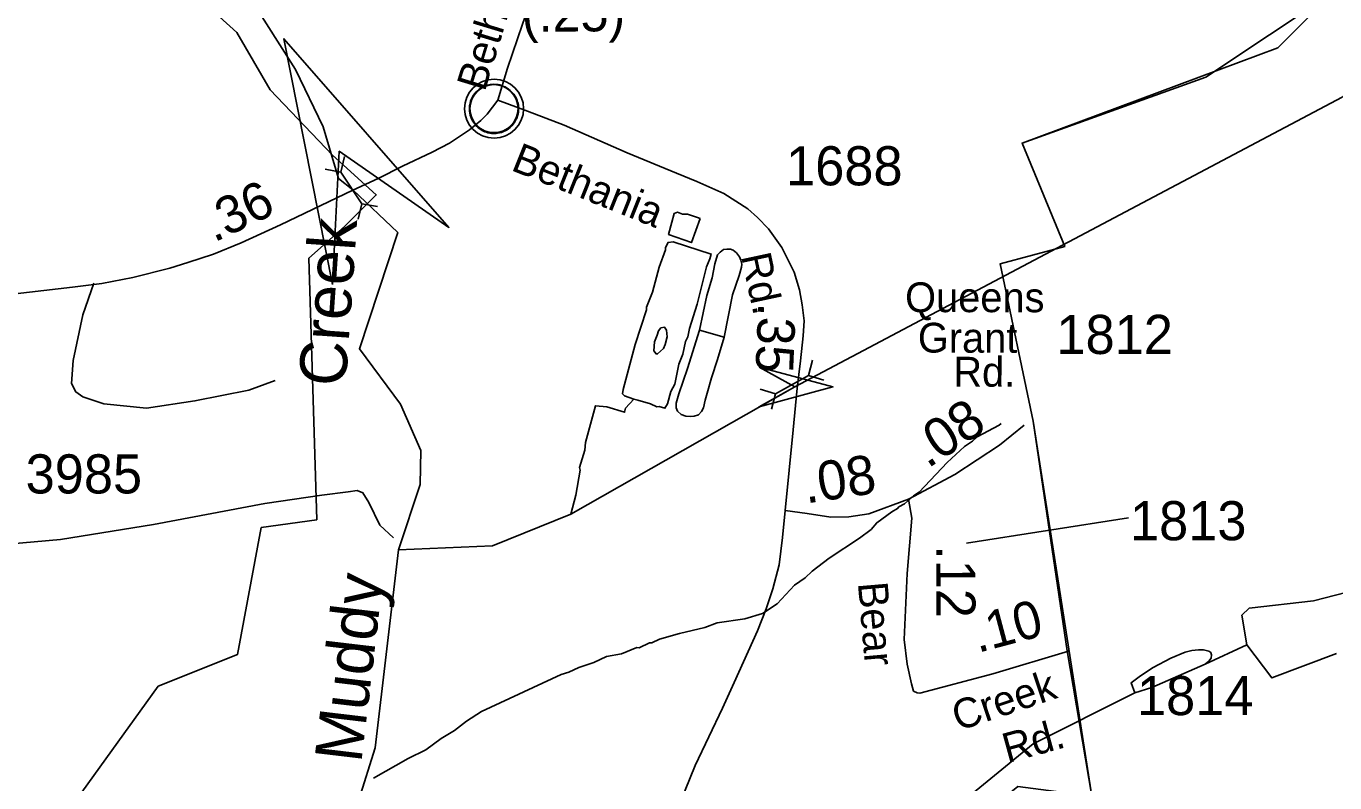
# Model space of a CAD drawing. Extents: x 1547597 to 1699558, y 810033 to 920809.
# Drawn here: x 1603201 to 1607378, y 884535 to 886951 of the extents above; entities that cross this region are included whole.
import ezdxf

# ---------------------------------------------------------------- set-up
doc = ezdxf.new("R2010")
doc.units = 0
for name, color, linetype in [('Exist Boundary Political City Limit New', 7, 'Continuous'), ('Exist Civil Demographics Community CELL', 7, 'Continuous'), ('Exist Hydrographic Creek Single Shore', 7, 'Continuous'), ('Exist Hydrographic Creek Single Shore Label', 7, 'Continuous'), ('Exist Hydrographic Misc Water Feature', 7, 'Continuous'), ('Exist Hydrographic Pond Under 1500 Sq Ft', 7, 'Continuous'), ('Exist Road Non-System Type 51', 7, 'Continuous'), ('Exist Road Secondary Mileage Hundredths English Label', 7, 'Continuous'), ('Exist Road Secondary Structure Culvert Attributed CELL', 7, 'Continuous'), ('Exist Road Secondary Structure Culvert CELL', 7, 'Continuous'), ('Exist Road Secondary Structure Pipe Attributed CELL', 7, 'Continuous'), ('Exist Road Secondary Structure Pipe CELL', 7, 'Continuous'), ('Exist Road Secondary Type 51 Attributed', 7, 'Continuous'), ('Exist Road Secondary Type 51 Label', 7, 'Continuous'), ('Exist Road Secondary Type 51 Number Label', 7, 'Continuous'), ('Map Preparation Boundary City Limit Buffer Line', 7, 'Continuous')]:
    doc.layers.add(name, color=color, linetype=linetype)

msp = doc.modelspace()

# ---------------------------------------------------------------- linework, layer by layer
at = {"layer": 'Exist Boundary Political City Limit New'}
for points in [[(1605115.9, 890658.5), (1604756.9, 889996), (1604595.9, 889864.7), (1604337.9, 889860.1), (1603917.9, 889583.1), (1603149.9, 888886.2), (1602565.9, 888274.3), (1602572.9, 888126.4), (1602670.9, 888032.5), (1603052.9, 887909.9), (1603585.8, 887193.2), (1603873.9, 886931.2), (1603979.8, 886748.5), (1604179.3, 886539.3), (1604318.4, 886412.8), (1604217.3, 886311.6), (1604103.5, 886210.4), (1604128.8, 885375.5), (1603951.8, 885350.2), (1603875.9, 884945.4), (1603623, 884844.2), (1603231.1, 884300.2), (1603564.5, 884063.9)], [(1603564.5, 884063.9), (1603598.1, 884099), (1604285.7, 884320.3), (1605103, 884169.1), (1605203.6, 883880.2), (1605334.8, 883854), (1605535.9, 884015.9), (1605610.3, 884002.8), (1605706.5, 884147.2), (1606231.2, 884414.2), (1606366.7, 884523.6), (1606602.9, 884493), (1606523.8, 884956.8), (1606414.7, 885690), (1606309.7, 886192), (1606515.7, 886248.2), (1606379.7, 886578.2), (1606965.8, 886788.3), (1607372.8, 887059.8)], [(1603564.5, 884063.9), (1603598.1, 884099), (1604285.7, 884320.3), (1605103, 884169.1), (1605203.6, 883880.2), (1605334.8, 883854), (1605535.9, 884015.9), (1605610.3, 884002.8), (1605706.5, 884147.2), (1606231.2, 884414.2), (1606366.7, 884523.6), (1606602.9, 884493), (1606414.7, 885690), (1606309.7, 886192), (1606515.7, 886248.2), (1606379.7, 886578.2), (1607195.6, 886882.5), (1607372.8, 887059.8)]]:
    msp.add_lwpolyline(points, dxfattribs=at)
at = {"layer": 'Exist Civil Demographics Community CELL'}
msp.add_lwpolyline([(1604617, 886700.3), (1604618, 886705.9), (1604619.8, 886712.4), (1604622.7, 886719.6), (1604625.7, 886725.4), (1604629, 886731.1), (1604632.8, 886736.2), (1604636.7, 886740.6), (1604641.3, 886745.2), (1604646.8, 886749.8), (1604652.3, 886753.4), (1604657.1, 886756.3), (1604662.2, 886758.8), (1604667.7, 886761.1), (1604673.3, 886762.9), (1604677.6, 886764), (1604682.5, 886764.8), (1604686.6, 886765.5), (1604693, 886765.8), (1604697.4, 886765.7), (1604703.1, 886765.4), (1604708, 886764.7), (1604712.9, 886763.7), (1604717.9, 886762.3), (1604723, 886760.3), (1604729.7, 886757.4), (1604736, 886753.9), (1604741, 886750.4), (1604746.2, 886746.3), (1604749.5, 886743.2), (1604753.6, 886738.8), (1604757.5, 886734.1), (1604760.6, 886729.5), (1604763.7, 886724.5), (1604766.1, 886719.4), (1604768.2, 886714.4), (1604769.7, 886709.4), (1604771, 886704.8), (1604772.1, 886698.7), (1604772.7, 886694), (1604773, 886688), (1604772.8, 886682.2), (1604772.3, 886676.5), (1604771.3, 886671.1), (1604769.7, 886664.9), (1604767.8, 886659.1), (1604765.5, 886654), (1604762.3, 886648), (1604759.1, 886642.7), (1604755.6, 886638), (1604751.4, 886633.2), (1604746.1, 886628.3), (1604741.1, 886624.1), (1604736.1, 886620.7), (1604731.7, 886618.2), (1604724.9, 886615), (1604717.8, 886612.3), (1604711.8, 886610.8), (1604705.2, 886609.5), (1604700.8, 886609), (1604696.3, 886608.8), (1604690.7, 886608.8), (1604686.4, 886609.2), (1604680.8, 886609.9), (1604674.9, 886611.2), (1604670.3, 886612.5), (1604665.1, 886614.4), (1604660.5, 886616.4), (1604656.6, 886618.6), (1604649.8, 886622.7), (1604644.2, 886627), (1604639.3, 886631.5), (1604634.9, 886636.3), (1604631.7, 886640.3), (1604628.7, 886644.4), (1604624.6, 886651.5), (1604622.9, 886655.1), (1604621.2, 886659.1), (1604618.6, 886667.3), (1604617, 886674.3), (1604616.4, 886679.5), (1604616, 886685.8), (1604616, 886690.5), (1604616.5, 886697)], close=True, dxfattribs=at)
for centre, radius in [((1604694.7, 886687.9), 94.3), ((1604694.4, 886688.1), 76.7)]:
    msp.add_circle(centre, radius, dxfattribs=at)
at = {"layer": 'Exist Hydrographic Creek Single Shore'}
for points in [[(1604389.6, 885278.9), (1604458.6, 885487.6), (1604460.7, 885596), (1604395.7, 885744.9), (1604264.7, 885921.6), (1604387.1, 886292.5), (1604243.6, 886429.3), (1604198.1, 886464.8), (1604148.9, 886630.5), (1604061.3, 886813.5), (1603918.6, 887038.4), (1603631.2, 887251.8), (1603466.8, 887491.9), (1603347.8, 887568.8), (1603286.4, 887749.4), (1603056.7, 887906), (1602674.7, 888028.6), (1602576.7, 888122.5), (1602569.7, 888270.3), (1602680.6, 888419.1), (1603153.7, 888882.2), (1603363.7, 889035.6), (1603779.6, 889292.8), (1604053.4, 889624.3)], [(1604210.6, 884363.4), (1604228.7, 884454.9), (1604262.7, 884480.5), (1604314.7, 884646.9), (1604389.6, 885278.9)], [(1604210.6, 884363.4), (1604560.6, 884316.8), (1604875.7, 884182.4), (1605138.7, 883901.4), (1605205.6, 883909.8), (1605632.7, 884111.3), (1605812, 884211.3), (1605927.4, 884239.6), (1606148.5, 884412.9), (1606133.2, 884429.3), (1606415.6, 884660), (1606740, 884822.4), (1606793.7, 884839.4), (1606963.6, 884914.6), (1607096.8, 884976.3)], [(1607096.8, 884976.3), (1607176.4, 884870.5), (1607383, 884948.5)]]:
    msp.add_lwpolyline(points, dxfattribs=at)
at = {"layer": 'Exist Hydrographic Misc Water Feature'}
msp.add_line((1605428.8, 885958.8), (1605349.9, 885980.9), dxfattribs=at)
for points in [[(1604389.6, 885278.9), (1604689.7, 885292.5), (1604939.7, 885393.6), (1605654.1, 885799.4), (1607401.7, 886724.6), (1607553.7, 886862.7), (1607655.7, 887011.5), (1607764.7, 887035.6)], [(1605352.4, 886337.4), (1605343.8, 886340.2), (1605312.1, 886350.7), (1605296.1, 886351), (1605280.2, 886357.3), (1605268.9, 886353.5), (1605261.6, 886325.6), (1605251.4, 886286.1), (1605324.5, 886260.6), (1605352.4, 886337.4)], [(1605153.3, 885757), (1605140.3, 885760.8), (1605110.5, 885771.4), (1605104.6, 885777.4), (1605106.8, 885791.4), (1605145.1, 885934.7), (1605180.9, 886046.1), (1605181, 886054.1), (1605199.8, 886101.8), (1605221, 886181.5), (1605241.9, 886237), (1605242, 886245), (1605250.2, 886260.9), (1605266.3, 886262.7), (1605387.6, 886223.6), (1605383.4, 886208.6), (1605373, 886182.9), (1605343.1, 886063.4), (1605317.9, 885985.8), (1605313.4, 885959.9), (1605305.2, 885944), (1605296.6, 885904.1), (1605284.1, 885872.4), (1605271, 885808.6), (1605258.6, 885784.8), (1605248.1, 885745), (1605239.8, 885731.2), (1605221.9, 885737.4), (1605213.9, 885735.6), (1605194.1, 885745.9), (1605153.3, 885757)], [(1605349.9, 885980.9), (1605373.3, 886091.3), (1605390.3, 886148.3), (1605399, 886192.6), (1605407.5, 886221.1), (1605416.5, 886230), (1605427.3, 886238.1), (1605437.9, 886239.5), (1605449.3, 886239.4), (1605457.4, 886236), (1605467.9, 886227.7), (1605477.5, 886215.3), (1605482.4, 886204.6), (1605485.4, 886191.6), (1605484.5, 886181.8), (1605476.9, 886155.7), (1605455.7, 886093.2), (1605428.8, 885958.8)], [(1605214.8, 885965), (1605206.4, 885943.2), (1605204.9, 885914.2), (1605211.8, 885905.1), (1605216.7, 885905), (1605235.1, 885921.7), (1605241.2, 885934.6), (1605246.6, 885959.5), (1605244.9, 885980.5), (1605238.1, 885990.7), (1605227.1, 885987.8), (1605219, 885979), (1605214.8, 885965)], [(1605428.8, 885958.8), (1605407.5, 885887.2), (1605388.8, 885828.6), (1605375.2, 885779.8), (1605368.4, 885757.1), (1605363.3, 885732.6), (1605356.6, 885720.5), (1605347.5, 885710.7), (1605333.6, 885706), (1605320.6, 885705.4), (1605306.6, 885706.4), (1605292.1, 885711.5), (1605280, 885722.2), (1605276, 885732.9), (1605276.2, 885747.5), (1605284.7, 885777.7), (1605311.8, 885858.2), (1605349.9, 885980.9)], [(1605140.3, 885760.8), (1605114.2, 885731.4), (1605111.3, 885718.7), (1605054.3, 885736.3), (1605018, 885739.3), (1604986.5, 885621.5), (1604984.2, 885597.6), (1604967.3, 885541.8), (1604969.1, 885533.8), (1604955.9, 885454.1), (1604939.7, 885393.6)], [(1606312.9, 885683.2), (1606306.8, 885677.3), (1606236.2, 885640.5), (1606222, 885626.7), (1606195.7, 885609.2), (1606141, 885558), (1606051.5, 885463.6), (1606033.3, 885451.9), (1606004.9, 885426.4), (1605986.8, 885416.6), (1605982.7, 885410.8), (1605964.5, 885401.1), (1605915.9, 885365.9), (1605897.7, 885344.2), (1605861.2, 885316.8), (1605764.2, 885252.5), (1605709.7, 885211.4), (1605687.3, 885189.7), (1605653, 885166.4), (1605598, 885107.2), (1605551.6, 885076), (1605495.3, 885059), (1605407.1, 885046.5), (1605366.9, 885031.1), (1605286.6, 885012.5), (1605222.3, 884993.6), (1605198.2, 884982), (1605190.2, 884982.1), (1605158, 884966.7), (1605150, 884966.9), (1605101.7, 884947.7), (1605053.6, 884938.5), (1605013.3, 884919.1), (1604965, 884903.9), (1604932.8, 884888.5), (1604908.7, 884880.8), (1604655, 884763.1), (1604606.5, 884732), (1604568, 884702.6), (1604525.7, 884677.3), (1604477.1, 884640.2), (1604420.7, 884613.1), (1604309.4, 884550.6)], [(1606740, 884822.4), (1606727.9, 884855), (1606757.4, 884876.9), (1606797.9, 884903.4), (1606854.9, 884933.6), (1606900.4, 884952.5), (1606921.7, 884957.4), (1606942.3, 884960), (1606958.4, 884959.8), (1606975.5, 884955.6), (1606982.3, 884951), (1606984.6, 884943.5), (1606983.2, 884933.1), (1606975.7, 884923.5), (1606963.6, 884914.6)]]:
    msp.add_lwpolyline(points, dxfattribs=at)
at = {"layer": 'Exist Hydrographic Pond Under 1500 Sq Ft'}
msp.add_lwpolyline([(1607096.8, 884976.3), (1607081.3, 885070.5), (1607104.7, 885092.5), (1607309.8, 885116.9), (1607950, 885281.3), (1608051.9, 885285.1), (1608096.5, 885245.6)], dxfattribs=at)
at = {"layer": 'Exist Road Non-System Type 51'}
for points in [[(1603995.9, 885820.5), (1603911.8, 885789.2), (1603739.6, 885754.7), (1603585.5, 885732), (1603449.6, 885745), (1603381.9, 885767.6), (1603360, 885783.8), (1603346.3, 885809.9), (1603350.8, 885883.9), (1603382, 886029.5), (1603416.9, 886131.3)], [(1603105.4, 885293.9), (1603310.9, 885312.2), (1603607.8, 885360.6), (1603962.7, 885427), (1604144.9, 885453.5), (1604228.8, 885464.8), (1604257.5, 885468.4), (1604276.2, 885461.6), (1604294.5, 885430.2), (1604329.9, 885357.9), (1604373.5, 885317.6)]]:
    msp.add_lwpolyline(points, dxfattribs=at)
at = {"layer": 'Exist Road Secondary Structure Culvert Attributed CELL'}
msp.add_lwpolyline([(1604178.9, 886126.1), (1604024, 886911), (1604550.5, 886308.7), (1604200.3, 886552)], close=True, dxfattribs=at)
at = {"layer": 'Exist Road Secondary Structure Culvert CELL'}
for p, q in [((1604217.6, 886535.1), (1604205.9, 886485.7)), ((1604155.9, 886494.6), (1604205.9, 886485.7)), ((1604205.9, 886485.7), (1604272.3, 886384.6)), ((1604260.6, 886335.2), (1604272.3, 886384.6)), ((1604322.3, 886375.6), (1604272.3, 886384.6))]:
    msp.add_line(p, q, dxfattribs=at)
at = {"layer": 'Exist Road Secondary Structure Pipe Attributed CELL'}
msp.add_lwpolyline([(1605540.5, 885862.5), (1605776.1, 885799.4), (1605540.5, 885736.3), (1605654.1, 885799.4)], close=True, dxfattribs=at)
at = {"layer": 'Exist Road Secondary Structure Pipe CELL'}
for p, q in [((1605711.1, 885885.3), (1605698.5, 885836.1)), ((1605592.8, 885777.4), (1605698.5, 885836.1)), ((1605746.9, 885820.9), (1605698.5, 885836.1)), ((1605544.4, 885792.6), (1605592.8, 885777.4)), ((1605580.2, 885728.2), (1605592.8, 885777.4))]:
    msp.add_line(p, q, dxfattribs=at)
at = {"layer": 'Exist Road Secondary Type 51 Attributed'}
for points in [[(1605097.3, 887885.1), (1605043.2, 887718.9), (1604971.1, 887504.8), (1604909.4, 887319.1), (1604892.5, 887275.9), (1604853.1, 887152.6), (1604785.6, 886957.9), (1604737.9, 886817), (1604706.7, 886715.3)], [(1604706.7, 886715.3), (1604672.9, 886670.7), (1604652.1, 886649.9), (1604616.1, 886620.2), (1604552.8, 886578.1), (1604496.7, 886549.1), (1604402.4, 886504.3), (1604324.6, 886464.8), (1604243.9, 886428.1), (1604012.8, 886316.8), (1603887.5, 886260), (1603799.1, 886223.9), (1603717.5, 886196.4), (1603660.2, 886178.8), (1603542.1, 886149), (1603443.2, 886130.1), (1603349.6, 886117.5), (1603120.8, 886091.8), (1603014.4, 886078.7)], [(1604706.7, 886715.3), (1604801.8, 886679.7), (1604918.7, 886635.2), (1605119.4, 886546.9), (1605277, 886481.7), (1605341.4, 886455.8), (1605427.5, 886417.4), (1605504.1, 886368.6), (1605535.2, 886340.9), (1605570.9, 886304.7), (1605613.3, 886244.7), (1605652.7, 886166), (1605669.6, 886110), (1605678.4, 886061.9), (1605684.6, 886010.9), (1605681.2, 885962.3), (1605673, 885883), (1605662.3, 885795.9), (1605649.6, 885662.3), (1605623.2, 885404.8)], [(1606017.7, 885441.1), (1606165.1, 885519.7), (1606307.2, 885613.1), (1606386.9, 885677.6)], [(1605623.2, 885404.8), (1605615.3, 885318.8), (1605604.6, 885231.7), (1605584.8, 885154.7), (1605563.2, 885090.8), (1605535.2, 885020.6), (1605461.4, 884855.9), (1605424, 884773.8), (1605336.3, 884591), (1605288.2, 884472.8), (1605273.8, 884415), (1605258.5, 884348.8), (1605255.4, 884273), (1605256.5, 884228.3), (1605261.9, 884179), (1605270.9, 884133.2), (1605293.9, 884044.4), (1605317.1, 883958.9), (1605331.5, 883903.4), (1605358.7, 883805), (1605399.4, 883653.3), (1605524.6, 883192.8)], [(1605623.2, 885404.8), (1605693.7, 885395.2), (1605769.5, 885383.3), (1605827.3, 885384.5), (1605890.6, 885394.1), (1606017.7, 885441.1)], [(1606017.7, 885441.1), (1606027.9, 885379.9), (1606013.2, 885203.4), (1606003.5, 884992.8), (1606012.9, 884914.2), (1606027, 884851.4), (1606033.1, 884827.9)], [(1606033.1, 884827.9), (1606044.6, 884823.1), (1606053.6, 884821.9), (1606286.5, 884883.1), (1606527.9, 884956.1)]]:
    msp.add_lwpolyline(points, dxfattribs=at)
at = {"layer": 'Exist Road Secondary Type 51 Number Label'}
msp.add_line((1606202.7, 885300.1), (1606718.9, 885381.6), dxfattribs=at)
at = {"layer": 'Map Preparation Boundary City Limit Buffer Line'}
for points in [[(1605115.9, 890658.5), (1604756.9, 889996), (1604595.9, 889864.7), (1604337.9, 889860.1), (1603917.9, 889583.1), (1603149.9, 888886.2), (1602565.9, 888274.3), (1602572.9, 888126.4), (1602670.9, 888032.5), (1603052.9, 887909.9), (1603585.8, 887193.2), (1603873.9, 886931.2), (1603979.8, 886748.5), (1604179.3, 886539.3), (1604318.4, 886412.8), (1604217.3, 886311.6), (1604103.5, 886210.4), (1604128.8, 885375.5), (1603951.8, 885350.2), (1603875.9, 884945.4), (1603623, 884844.2), (1603231.1, 884300.2), (1603564.5, 884063.9)], [(1603564.5, 884063.9), (1603598.1, 884099), (1604285.7, 884320.3), (1605103, 884169.1), (1605203.6, 883880.2), (1605334.8, 883854), (1605535.9, 884015.9), (1605610.3, 884002.8), (1605706.5, 884147.2), (1606231.2, 884414.2), (1606366.7, 884523.6), (1606602.9, 884493), (1606523.8, 884956.8), (1606414.7, 885690), (1606309.7, 886192), (1606515.7, 886248.2), (1606379.7, 886578.2), (1606965.8, 886788.3), (1607372.8, 887059.8)], [(1603564.5, 884063.9), (1603598.1, 884099), (1604285.7, 884320.3), (1605103, 884169.1), (1605203.6, 883880.2), (1605334.8, 883854), (1605535.9, 884015.9), (1605610.3, 884002.8), (1605706.5, 884147.2), (1606231.2, 884414.2), (1606366.7, 884523.6), (1606602.9, 884493), (1606414.7, 885690), (1606309.7, 886192), (1606515.7, 886248.2), (1606379.7, 886578.2), (1607195.6, 886882.5), (1607372.8, 887059.8)]]:
    msp.add_lwpolyline(points, dxfattribs=at)

# ---------------------------------------------------------------- texts
at = {"layer": 'Exist Hydrographic Creek Single Shore Label'}
for s, rotation, p in [('Creek', 86.014, (1604220.6, 885798.3)), ('Muddy', 83.2379, (1604270.6, 884596.3))]:
    msp.add_text(s, height=150, rotation=rotation, dxfattribs=at).set_placement(p)
at = {"layer": 'Exist Road Secondary Mileage Hundredths English Label'}
for s, height, rotation, p in [('(.25)', 120, 0.4042, (1604783.6, 886933.2)), ('.36', 120, 25.4128, (1603801, 886259.9)), ('.35', 120, 267.6147, (1605538.2, 886069.5)), ('.08', 125, 33.3197, (1606078.4, 885537.5)), ('.08', 125, 8.6308, (1605690.2, 885426.9)), ('.12', 125, 270.0813, (1606105.7, 885294.2)), ('.10', 120, 14.8983, (1606238.4, 884949.9))]:
    msp.add_text(s, height=height, rotation=rotation, dxfattribs=at).set_placement(p)
at = {"layer": 'Exist Road Secondary Type 51 Label'}
for s, rotation, p in [('Bethania', 73.0992, (1604664.9, 886739.8)), ('Bethania', 338.1952, (1604745.1, 886492.8)), ('Rd.', 282.1186, (1605482.6, 886217.6)), ('Queens', 359.9398, (1606006.3, 886038.4)), ('Grant', 359.8011, (1606047, 885909.4)), ('Rd.', 359.7497, (1606160.1, 885800.8)), ('Bear', 274.9157, (1605855.5, 885173.4)), ('Creek', 18.4995, (1606175.6, 884699.8)), ('Rd.', 15.3061, (1606332.4, 884597.6))]:
    msp.add_text(s, height=95, rotation=rotation, dxfattribs=at).set_placement(p)
at = {"layer": 'Exist Road Secondary Type 51 Number Label'}
for s, p in [('1688', (1605626.5, 886443.1)), ('1812', (1606489.3, 885904.6)), ('3985', (1603199.5, 885459.3)), ('1813', (1606724.1, 885309.8)), ('1814', (1606746.4, 884751.5))]:
    msp.add_text(s, height=125, dxfattribs=at).set_placement(p)

doc.saveas('drawing.dxf')
